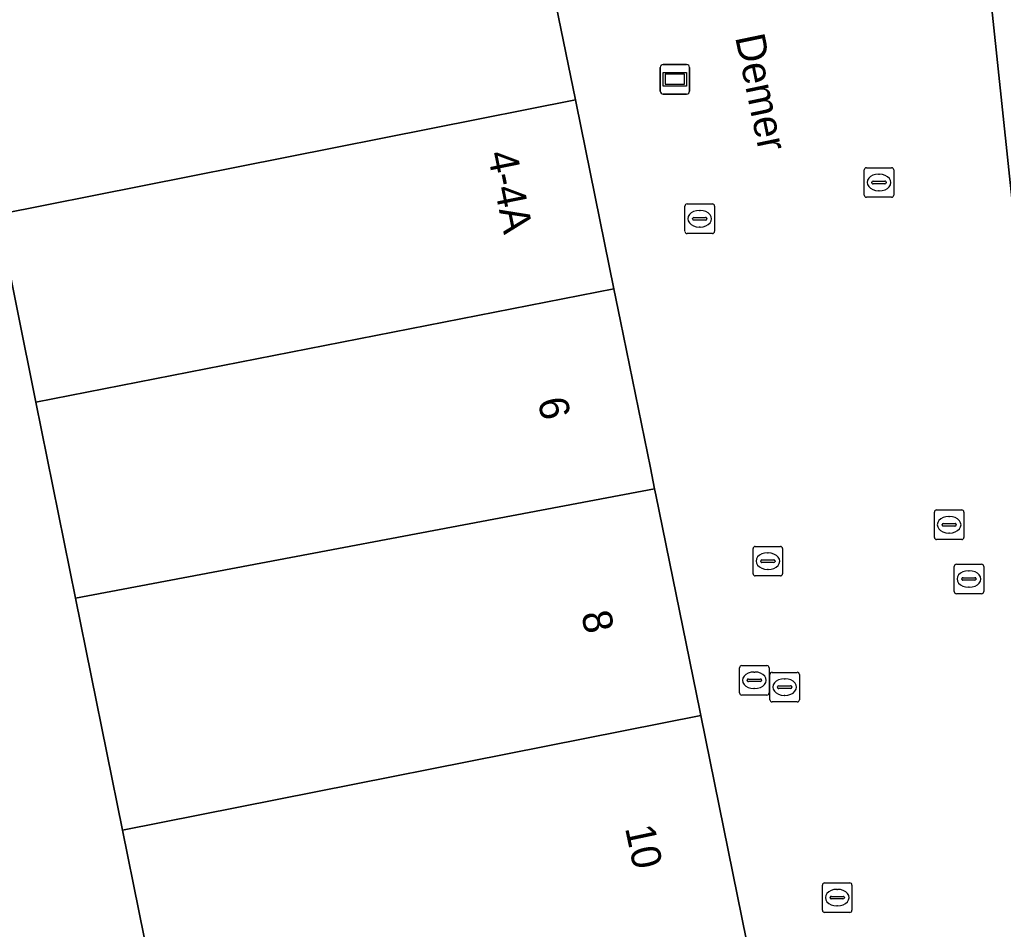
# Model space of a CAD drawing. Extents: x 161087 to 161926, y 382572 to 383873.
# Drawn here: x 161207.6 to 161240.9, y 383514.62 to 383545.41 of the extents above; entities that cross this region are included whole.
import ezdxf

# ---------------------------------------------------------------- set-up
doc = ezdxf.new("R2010")
doc.units = 0
for name, color, linetype in [('IMGEO_Brandkraan', 7, 'Continuous'), ('IMGEO_Erf', 7, 'Continuous'), ('IMGEO_Informatiebord', 7, 'Continuous'), ('IMGEO_Kolk', 7, 'Continuous'), ('IMGEO_Openbare_ruimte_label', 7, 'Continuous'), ('IMGEO_Pand', 7, 'Continuous'), ('IMGEO_Pand_nummerreeks', 7, 'Continuous'), ('IMGEO_Rioolput', 7, 'Continuous'), ('IMGEO_Voetgangersgebied_open', 7, 'Continuous')]:
    doc.layers.add(name, color=color, linetype=linetype)

msp = doc.modelspace()

# ---------------------------------------------------------------- linework, layer by layer
at = {"layer": 'IMGEO_Brandkraan'}
for p, q in [((161231.968, 383522.625), (161231.968, 383523.477)), ((161232.043, 383523.551), (161232.895, 383523.551)), ((161232.969, 383523.477), (161232.969, 383522.625)), ((161232.27, 383523.094), (161232.668, 383523.094)), ((161232.456, 383523.331), (161232.481, 383523.331)), ((161232.227, 383523.045), (161232.227, 383523.057)), ((161232.665, 383523.008), (161232.267, 383523.008)), ((161232.479, 383522.771), (161232.454, 383522.771)), ((161232.711, 383523.057), (161232.711, 383523.045)), ((161232.895, 383522.551), (161232.043, 383522.551))]:
    msp.add_line(p, q, dxfattribs=at)
for points in [[(161231.968, 383522.625), (161231.968, 383523.477)], [(161232.043, 383523.551), (161232.895, 383523.551)], [(161232.969, 383523.477), (161232.969, 383522.625)], [(161232.895, 383522.551), (161232.043, 383522.551)]]:
    msp.add_lwpolyline(points, dxfattribs=at)
for centre, radius, start, end in [((161232.045, 383523.475), 0.0765, 91.552, 178.448), ((161232.045, 383523.475), 0.0765, 91.552, 178.448), ((161232.893, 383523.475), 0.0765, 1.552, 88.448), ((161232.893, 383523.475), 0.0765, 1.552, 88.448), ((161232.267, 383523.054), 0.0403, 85.8775, 175.7526), ((161232.672, 383523.056), 0.0386, 1.7309, 96.639), ((161232.264, 383523.044), 0.0366, 178.938, 274.7102), ((161232.668, 383523.051), 0.043, 264.8664, 352.4533), ((161232.045, 383522.627), 0.0765, 181.552, 268.448), ((161232.045, 383522.627), 0.0765, 181.552, 268.448), ((161232.893, 383522.627), 0.0765, 271.552, 358.448), ((161232.893, 383522.627), 0.0765, 271.552, 358.448)]:
    msp.add_arc(centre, radius, start, end, dxfattribs=at)
for centre, major_axis, ratio, start_param, end_param in [((161232.455, 383523.051), (-0.387, 0.002), 0.722429, 4.712389, 7.853982), ((161232.48, 383523.051), (-0.39, 0.002), 0.717154, 1.570796, 4.712389)]:
    msp.add_ellipse(centre, major_axis=major_axis, ratio=ratio, start_param=start_param, end_param=end_param, dxfattribs=at)
at = {"layer": 'IMGEO_Erf'}
msp.add_lwpolyline([(161212.745, 383509.78), (161211.084, 383517.98), (161209.492, 383525.836), (161208.149, 383532.465), (161206.861, 383538.824), (161202.948, 383538.034), (161203.737, 383534.126), (161202.21, 383533.817), (161203.68, 383526.644), (161205.495, 383517.79), (161206.862, 383511.125)], dxfattribs=at)
at = {"layer": 'IMGEO_Informatiebord'}
for p, q in [((161229.286, 383542.997), (161229.286, 383543.797)), ((161229.286, 383543.797), (161229.286, 383542.997)), ((161229.386, 383543.897), (161230.176, 383543.897)), ((161230.176, 383543.897), (161229.386, 383543.897)), ((161230.276, 383543.797), (161230.276, 383542.997)), ((161230.276, 383542.997), (161230.276, 383543.797)), ((161230.176, 383542.897), (161229.386, 383542.897)), ((161229.386, 383542.897), (161230.176, 383542.897))]:
    msp.add_line(p, q, dxfattribs=at)
for points in [[(161229.387, 383543.629), (161230.175, 383543.629), (161230.175, 383543.165), (161229.387, 383543.165), (161229.387, 383543.629)], [(161229.452, 383543.564), (161229.452, 383543.23), (161230.11, 383543.23), (161230.11, 383543.564), (161229.452, 383543.564)]]:
    msp.add_lwpolyline(points, dxfattribs=at)
for centre, start, end in [((161229.386, 383543.797), 90, 180), ((161229.386, 383543.797), 90, 180), ((161230.176, 383543.797), 0, 90), ((161230.176, 383543.797), 360, 90), ((161229.386, 383542.997), 180, 270), ((161229.386, 383542.997), 180, 270), ((161230.176, 383542.997), 270, 0), ((161230.176, 383542.997), 270, 0)]:
    msp.add_arc(centre, 0.1, start, end, dxfattribs=at)
at = {"layer": 'IMGEO_Kolk'}
for p, q in [((161236.262, 383540.402), (161237.114, 383540.402)), ((161236.187, 383539.476), (161236.187, 383540.328)), ((161236.675, 383540.182), (161236.7, 383540.182)), ((161237.188, 383540.328), (161237.188, 383539.476)), ((161236.446, 383539.896), (161236.446, 383539.908)), ((161236.884, 383539.859), (161236.486, 383539.859)), ((161236.489, 383539.945), (161236.887, 383539.945)), ((161236.93, 383539.908), (161236.93, 383539.896)), ((161237.114, 383539.402), (161236.262, 383539.402)), ((161236.698, 383539.622), (161236.673, 383539.622)), ((161230.12, 383538.249), (161230.12, 383539.101)), ((161230.195, 383539.175), (161231.047, 383539.175)), ((161231.121, 383539.101), (161231.121, 383538.249)), ((161230.422, 383538.718), (161230.82, 383538.718)), ((161230.608, 383538.955), (161230.633, 383538.955)), ((161230.379, 383538.669), (161230.379, 383538.681)), ((161230.817, 383538.632), (161230.419, 383538.632)), ((161230.631, 383538.395), (161230.606, 383538.395)), ((161230.863, 383538.681), (161230.863, 383538.669)), ((161231.047, 383538.175), (161230.195, 383538.175)), ((161238.561, 383527.89), (161238.561, 383528.742)), ((161238.636, 383528.816), (161239.488, 383528.816)), ((161239.562, 383528.742), (161239.562, 383527.89)), ((161239.049, 383528.596), (161239.074, 383528.596)), ((161238.82, 383528.31), (161238.82, 383528.322)), ((161239.258, 383528.273), (161238.86, 383528.273)), ((161238.863, 383528.359), (161239.261, 383528.359)), ((161239.304, 383528.322), (161239.304, 383528.31)), ((161239.488, 383527.816), (161238.636, 383527.816)), ((161239.072, 383528.036), (161239.047, 383528.036)), ((161232.425, 383526.657), (161232.425, 383527.509)), ((161232.5, 383527.583), (161233.352, 383527.583)), ((161233.426, 383527.509), (161233.426, 383526.657)), ((161232.684, 383527.077), (161232.684, 383527.089)), ((161232.727, 383527.126), (161233.125, 383527.126)), ((161232.913, 383527.363), (161232.938, 383527.363)), ((161233.168, 383527.089), (161233.168, 383527.077)), ((161233.122, 383527.04), (161232.724, 383527.04)), ((161232.936, 383526.803), (161232.911, 383526.803)), ((161233.352, 383526.583), (161232.5, 383526.583)), ((161234.772, 383515.268), (161234.772, 383516.12)), ((161234.847, 383516.194), (161235.699, 383516.194)), ((161235.773, 383516.12), (161235.773, 383515.268)), ((161235.26, 383515.974), (161235.285, 383515.974)), ((161235.031, 383515.688), (161235.031, 383515.7)), ((161235.469, 383515.651), (161235.071, 383515.651)), ((161235.074, 383515.737), (161235.472, 383515.737)), ((161235.283, 383515.414), (161235.258, 383515.414)), ((161235.515, 383515.7), (161235.515, 383515.688)), ((161235.699, 383515.194), (161234.847, 383515.194))]:
    msp.add_line(p, q, dxfattribs=at)
for points in [[(161236.262, 383540.402), (161237.114, 383540.402)], [(161236.187, 383539.476), (161236.187, 383540.328)], [(161237.188, 383540.328), (161237.188, 383539.476)], [(161237.114, 383539.402), (161236.262, 383539.402)], [(161230.12, 383538.249), (161230.12, 383539.101)], [(161230.195, 383539.175), (161231.047, 383539.175)], [(161231.121, 383539.101), (161231.121, 383538.249)], [(161231.047, 383538.175), (161230.195, 383538.175)], [(161238.561, 383527.89), (161238.561, 383528.742)], [(161238.636, 383528.816), (161239.488, 383528.816)], [(161239.562, 383528.742), (161239.562, 383527.89)], [(161239.488, 383527.816), (161238.636, 383527.816)], [(161232.425, 383526.657), (161232.425, 383527.509)], [(161232.5, 383527.583), (161233.352, 383527.583)], [(161233.426, 383527.509), (161233.426, 383526.657)], [(161233.352, 383526.583), (161232.5, 383526.583)], [(161234.772, 383515.268), (161234.772, 383516.12)], [(161234.847, 383516.194), (161235.699, 383516.194)], [(161235.773, 383516.12), (161235.773, 383515.268)], [(161235.699, 383515.194), (161234.847, 383515.194)]]:
    msp.add_lwpolyline(points, dxfattribs=at)
for centre, radius, start, end in [((161236.264, 383540.326), 0.0765, 91.552, 178.448), ((161236.264, 383540.326), 0.0765, 91.552, 178.448), ((161237.112, 383540.326), 0.0765, 1.552, 88.448), ((161237.112, 383540.326), 0.0765, 1.552, 88.448), ((161236.486, 383539.905), 0.0403, 85.8775, 175.7526), ((161236.483, 383539.895), 0.0366, 178.938, 274.7102), ((161236.887, 383539.902), 0.043, 264.8664, 352.4533), ((161236.891, 383539.907), 0.0386, 1.7309, 96.639), ((161236.264, 383539.478), 0.0765, 181.552, 268.448), ((161236.264, 383539.478), 0.0765, 181.552, 268.448), ((161237.112, 383539.478), 0.0765, 271.552, 358.448), ((161237.112, 383539.478), 0.0765, 271.552, 358.448), ((161230.197, 383539.099), 0.0765, 91.552, 178.448), ((161230.197, 383539.099), 0.0765, 91.552, 178.448), ((161231.045, 383539.099), 0.0765, 1.552, 88.448), ((161231.045, 383539.099), 0.0765, 1.552, 88.448), ((161230.419, 383538.678), 0.0403, 85.8775, 175.7526), ((161230.824, 383538.68), 0.0386, 1.7309, 96.639), ((161230.416, 383538.668), 0.0366, 178.938, 274.7102), ((161230.82, 383538.675), 0.043, 264.8664, 352.4533), ((161230.197, 383538.251), 0.0765, 181.552, 268.448), ((161230.197, 383538.251), 0.0765, 181.552, 268.448), ((161231.045, 383538.251), 0.0765, 271.552, 358.448), ((161231.045, 383538.251), 0.0765, 271.552, 358.448), ((161238.638, 383528.74), 0.0765, 91.552, 178.448), ((161238.638, 383528.74), 0.0765, 91.552, 178.448), ((161239.486, 383528.74), 0.0765, 1.552, 88.448), ((161239.486, 383528.74), 0.0765, 1.552, 88.448), ((161238.86, 383528.319), 0.0403, 85.8775, 175.7526), ((161238.857, 383528.309), 0.0366, 178.938, 274.7102), ((161239.261, 383528.316), 0.043, 264.8664, 352.4533), ((161239.265, 383528.321), 0.0386, 1.7309, 96.639), ((161238.638, 383527.892), 0.0765, 181.552, 268.448), ((161238.638, 383527.892), 0.0765, 181.552, 268.448), ((161239.486, 383527.892), 0.0765, 271.552, 358.448), ((161239.486, 383527.892), 0.0765, 271.552, 358.448), ((161232.502, 383527.507), 0.0765, 91.552, 178.448), ((161232.502, 383527.507), 0.0765, 91.552, 178.448), ((161233.35, 383527.507), 0.0765, 1.552, 88.448), ((161233.35, 383527.507), 0.0765, 1.552, 88.448), ((161232.724, 383527.086), 0.0403, 85.8775, 175.7526), ((161232.721, 383527.076), 0.0366, 178.938, 274.7102), ((161233.125, 383527.083), 0.043, 264.8664, 352.4533), ((161233.129, 383527.088), 0.0386, 1.7309, 96.639), ((161232.502, 383526.659), 0.0765, 181.552, 268.448), ((161232.502, 383526.659), 0.0765, 181.552, 268.448), ((161233.35, 383526.659), 0.0765, 271.552, 358.448), ((161233.35, 383526.659), 0.0765, 271.552, 358.448), ((161234.849, 383516.118), 0.0765, 91.552, 178.448), ((161234.849, 383516.118), 0.0765, 91.552, 178.448), ((161235.697, 383516.118), 0.0765, 1.552, 88.448), ((161235.697, 383516.118), 0.0765, 1.552, 88.448), ((161235.071, 383515.697), 0.0403, 85.8775, 175.7526), ((161235.068, 383515.687), 0.0366, 178.938, 274.7102), ((161235.472, 383515.694), 0.043, 264.8664, 352.4533), ((161235.476, 383515.699), 0.0386, 1.7309, 96.639), ((161234.849, 383515.27), 0.0765, 181.552, 268.448), ((161234.849, 383515.27), 0.0765, 181.552, 268.448), ((161235.697, 383515.27), 0.0765, 271.552, 358.448), ((161235.697, 383515.27), 0.0765, 271.552, 358.448)]:
    msp.add_arc(centre, radius, start, end, dxfattribs=at)
for centre, major_axis, ratio, start_param, end_param in [((161236.674, 383539.902), (-0.387, 0.002), 0.722429, 4.712389, 7.853982), ((161236.699, 383539.902), (-0.39, 0.002), 0.717154, 1.570796, 4.712389), ((161230.607, 383538.675), (-0.387, 0.002), 0.722429, 4.712389, 7.853982), ((161230.632, 383538.675), (-0.39, 0.002), 0.717154, 1.570796, 4.712389), ((161239.048, 383528.316), (-0.387, 0.002), 0.722429, 4.712389, 7.853982), ((161239.073, 383528.316), (-0.39, 0.002), 0.717154, 1.570796, 4.712389), ((161232.912, 383527.083), (-0.387, 0.002), 0.722429, 4.712389, 7.853982), ((161232.937, 383527.083), (-0.39, 0.002), 0.717154, 1.570796, 4.712389), ((161235.259, 383515.694), (-0.387, 0.002), 0.722429, 4.712389, 7.853982), ((161235.284, 383515.694), (-0.39, 0.002), 0.717154, 1.570796, 4.712389)]:
    msp.add_ellipse(centre, major_axis=major_axis, ratio=ratio, start_param=start_param, end_param=end_param, dxfattribs=at)
at = {"layer": 'IMGEO_Pand'}
for points in [[(161304.112, 383566.187), (161239.077, 383559.341), (161239.122, 383558.916), (161239.708, 383553.373), (161241.38, 383537.555), (161241.552, 383537.541), (161264.806, 383539.926), (161265.891, 383530.338), (161266.48, 383530.398), (161267.523, 383524.955), (161270.679, 383525.311), (161284.869, 383527.208), (161293.877, 383529.523), (161293.103, 383532.537), (161293.308, 383532.59), (161293.168, 383533.133), (161292.988, 383533.115), (161291.753, 383542.945), (161303.88, 383544.123), (161305.662, 383544.309), (161305.99, 383544.343), (161305.994, 383544.303), (161306.422, 383544.348), (161304.155, 383565.778)], [(161226.411, 383542.705), (161224.858, 383550.286), (161224.139, 383553.795), (161223.717, 383555.854), (161223.691, 383555.981), (161186.626, 383548.354), (161190.124, 383531.514), (161202.21, 383533.817), (161203.737, 383534.126), (161202.948, 383538.034), (161206.861, 383538.824)], [(161226.411, 383542.705), (161206.861, 383538.824), (161208.149, 383532.465), (161227.714, 383536.302), (161226.434, 383542.588)], [(161227.714, 383536.302), (161208.149, 383532.465), (161209.492, 383525.836), (161229.093, 383529.534), (161228.949, 383530.241), (161227.936, 383535.212)], [(161230.656, 383521.856), (161230.622, 383522.023), (161229.134, 383529.329), (161229.093, 383529.534), (161209.492, 383525.836), (161211.084, 383517.98)], [(161212.745, 383509.78), (161232.182, 383513.469), (161232.026, 383514.211), (161232.206, 383514.247), (161230.656, 383521.856), (161211.084, 383517.98)]]:
    msp.add_lwpolyline(points, close=True, dxfattribs=at)
at = {"layer": 'IMGEO_Rioolput'}
for p, q in [((161239.231, 383526.054), (161239.231, 383526.906)), ((161239.306, 383526.98), (161240.158, 383526.98)), ((161239.719, 383526.76), (161239.744, 383526.76)), ((161240.232, 383526.906), (161240.232, 383526.054)), ((161239.49, 383526.474), (161239.49, 383526.486)), ((161239.928, 383526.437), (161239.53, 383526.437)), ((161239.533, 383526.523), (161239.931, 383526.523)), ((161239.974, 383526.486), (161239.974, 383526.474)), ((161239.742, 383526.2), (161239.717, 383526.2)), ((161240.158, 383525.98), (161239.306, 383525.98)), ((161232.995, 383522.394), (161232.995, 383523.246)), ((161233.07, 383523.32), (161233.922, 383523.32)), ((161233.483, 383523.1), (161233.508, 383523.1)), ((161233.996, 383523.246), (161233.996, 383522.394)), ((161233.254, 383522.814), (161233.254, 383522.826)), ((161233.692, 383522.777), (161233.294, 383522.777)), ((161233.297, 383522.863), (161233.695, 383522.863)), ((161233.738, 383522.826), (161233.738, 383522.814)), ((161233.506, 383522.54), (161233.481, 383522.54)), ((161233.922, 383522.32), (161233.07, 383522.32))]:
    msp.add_line(p, q, dxfattribs=at)
for points in [[(161239.231, 383526.054), (161239.231, 383526.906)], [(161239.306, 383526.98), (161240.158, 383526.98)], [(161240.232, 383526.906), (161240.232, 383526.054)], [(161240.158, 383525.98), (161239.306, 383525.98)], [(161232.995, 383522.394), (161232.995, 383523.246)], [(161233.07, 383523.32), (161233.922, 383523.32)], [(161233.996, 383523.246), (161233.996, 383522.394)], [(161233.922, 383522.32), (161233.07, 383522.32)]]:
    msp.add_lwpolyline(points, dxfattribs=at)
for centre, radius, start, end in [((161239.308, 383526.904), 0.0765, 91.552, 178.448), ((161239.308, 383526.904), 0.0765, 91.552, 178.448), ((161240.156, 383526.904), 0.0765, 1.552, 88.448), ((161240.156, 383526.904), 0.0765, 1.552, 88.448), ((161239.53, 383526.483), 0.0403, 85.8775, 175.7526), ((161239.527, 383526.473), 0.0366, 178.938, 274.7102), ((161239.931, 383526.48), 0.043, 264.8664, 352.4533), ((161239.935, 383526.485), 0.0386, 1.7309, 96.639), ((161239.308, 383526.056), 0.0765, 181.552, 268.448), ((161239.308, 383526.056), 0.0765, 181.552, 268.448), ((161240.156, 383526.056), 0.0765, 271.552, 358.448), ((161240.156, 383526.056), 0.0765, 271.552, 358.448), ((161233.072, 383523.244), 0.0765, 91.552, 178.448), ((161233.072, 383523.244), 0.0765, 91.552, 178.448), ((161233.92, 383523.244), 0.0765, 1.552, 88.448), ((161233.92, 383523.244), 0.0765, 1.552, 88.448), ((161233.294, 383522.823), 0.0403, 85.8775, 175.7526), ((161233.291, 383522.813), 0.0366, 178.938, 274.7102), ((161233.695, 383522.82), 0.043, 264.8664, 352.4533), ((161233.699, 383522.825), 0.0386, 1.7309, 96.639), ((161233.072, 383522.396), 0.0765, 181.552, 268.448), ((161233.072, 383522.396), 0.0765, 181.552, 268.448), ((161233.92, 383522.396), 0.0765, 271.552, 358.448), ((161233.92, 383522.396), 0.0765, 271.552, 358.448)]:
    msp.add_arc(centre, radius, start, end, dxfattribs=at)
for centre, major_axis, ratio, start_param, end_param in [((161239.718, 383526.48), (-0.387, 0.002), 0.722429, 4.712389, 7.853982), ((161239.743, 383526.48), (-0.39, 0.002), 0.717154, 1.570796, 4.712389), ((161233.482, 383522.82), (-0.387, 0.002), 0.722429, 4.712389, 7.853982), ((161233.507, 383522.82), (-0.39, 0.002), 0.717154, 1.570796, 4.712389)]:
    msp.add_ellipse(centre, major_axis=major_axis, ratio=ratio, start_param=start_param, end_param=end_param, dxfattribs=at)
at = {"layer": 'IMGEO_Voetgangersgebied_open'}
msp.add_lwpolyline([(161241.38, 383537.555), (161239.708, 383553.373), (161226.437, 383550.614), (161224.858, 383550.286), (161226.411, 383542.705), (161226.434, 383542.588), (161227.714, 383536.302), (161227.936, 383535.212), (161228.949, 383530.241), (161229.093, 383529.534), (161229.134, 383529.329), (161230.622, 383522.023), (161230.656, 383521.856), (161232.206, 383514.247)], dxfattribs=at)

# ---------------------------------------------------------------- texts
at = {"layer": 'IMGEO_Openbare_ruimte_label'}
msp.add_text('Demer', height=1, rotation=281.7145, dxfattribs=at).set_placement((161231.814, 383544.828))
at = {"layer": 'IMGEO_Pand_nummerreeks'}
for s, rotation, p in [('4-4A', 281.5116, (161223.434, 383540.882)), ('6', 281.5116, (161225.135, 383532.533)), ('8', 281.5116, (161226.607, 383525.307)), ('10', 281.9442, (161228.088, 383518.056))]:
    msp.add_text(s, height=1, rotation=rotation, dxfattribs=at).set_placement(p)

doc.saveas('drawing.dxf')
